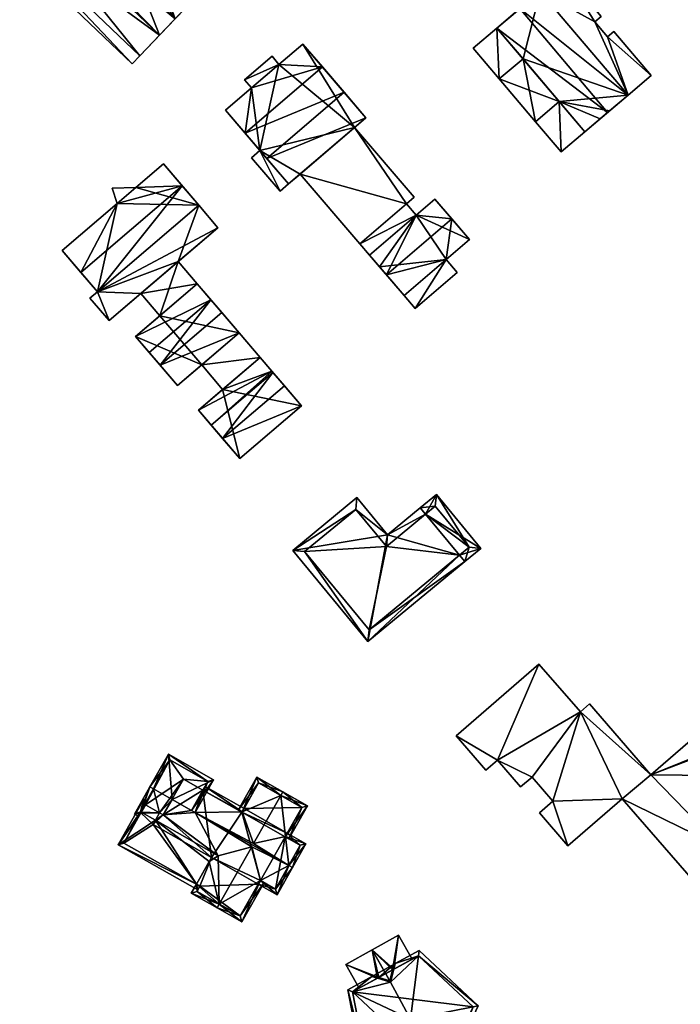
# Model space of a CAD drawing. Header units: inches. Extents: x 2685601 to 2690022, y 1235992 to 1239010.
# Tile 304 of 390: x 2689281 to 2689360, y 1237759 to 1237876. Entities that reach past the tile are written whole.
import ezdxf

# ---------------------------------------------------------------- set-up
doc = ezdxf.new("R2010")
doc.units = ezdxf.units.IN
doc.header["$MEASUREMENT"] = 0
for name, color, linetype in [('Gebaeude Einzelhaus', 10, 'Continuous'), ('Kapelle', 10, 'Continuous'), ('Offenes Gebaeude', 10, 'Continuous')]:
    doc.layers.add(name, color=color, linetype=linetype)

msp = doc.modelspace()

# ---------------------------------------------------------------- meshes
at = {"layer": 'Gebaeude Einzelhaus'}
mesh = msp.add_polyface(dxfattribs=at)
corners = [(2689287.531, 1237893.373, 485.925), (2689283.726, 1237897.003, 485.925), (2689282.373, 1237895.583, 485.925), (2689286.176, 1237891.953, 485.925), (2689295.349, 1237871.821, 487.916), (2689297.703, 1237874.288, 487.916), (2689279.043, 1237892.093, 487.916), (2689276.69, 1237889.628, 487.916), (2689282.373, 1237895.583, 487.475), (2689281.442, 1237894.607, 487.956), (2689287.724, 1237890.475, 487.475), (2689281.273, 1237894.43, 488.044), (2689281.222, 1237894.376, 488.07), (2689293.584, 1237884.884, 487.475), (2689295.236, 1237886.614, 486.622), (2689289.375, 1237892.205, 486.622), (2689279.043, 1237892.093, 489.196), (2689297.703, 1237874.288, 489.196), (2689301.031, 1237877.776, 487.475), (2689294.939, 1237886.303, 483.791), (2689293.584, 1237884.884, 484.638), (2689297.435, 1237881.209, 484.638), (2689298.79, 1237882.629, 483.791), (2689286.176, 1237891.953, 484.638), (2689289.079, 1237891.895, 483.791), (2689287.531, 1237893.373, 483.791), (2689287.724, 1237890.475, 484.638), (2689301.031, 1237877.776, 485.925), (2689302.388, 1237879.196, 485.925), (2689298.79, 1237882.629, 485.925), (2689297.435, 1237881.209, 485.925), (2689276.69, 1237889.628, 485.892), (2689294.441, 1237870.87, 485.925), (2689295.349, 1237871.821, 485.892), (2689275.781, 1237888.676, 485.925), (2689287.531, 1237893.373, 473.728), (2689283.726, 1237897.003, 473.728), (2689281.074, 1237894.221, 473.728), (2689281.222, 1237894.376, 485.925), (2689281.074, 1237894.221, 485.925), (2689281.273, 1237894.43, 485.925), (2689286.176, 1237891.953, 473.728), (2689284.878, 1237890.593, 473.728), (2689297.703, 1237874.288, 473.728), (2689295.349, 1237871.821, 473.728), (2689299.6, 1237876.276, 473.728), (2689299.6, 1237876.276, 487.916), (2689280.942, 1237894.082, 487.916), (2689280.942, 1237894.082, 473.728), (2689279.717, 1237892.799, 473.728), (2689276.69, 1237889.628, 473.728), (2689300.803, 1237877.537, 473.728), (2689301.031, 1237877.776, 473.728), (2689295.236, 1237886.614, 473.728), (2689294.939, 1237886.303, 473.728), (2689289.375, 1237892.205, 473.728), (2689289.079, 1237891.895, 473.728), (2689293.584, 1237884.884, 473.728), (2689298.007, 1237880.662, 473.728), (2689287.724, 1237890.475, 473.728), (2689299.363, 1237882.083, 483.791), (2689299.363, 1237882.083, 473.728), (2689302.388, 1237879.196, 473.728), (2689275.781, 1237888.676, 473.728), (2689294.441, 1237870.87, 473.728)]
mesh.append_faces([[corners[k] for k in face] for face in [(34, 32, 31), (31, 32, 33), (27, 29, 30), (27, 28, 29), (26, 24, 23), (23, 24, 25), (19, 21, 22), (19, 20, 21), (13, 17, 18), (13, 16, 17), (13, 10, 16), (16, 10, 12), (13, 15, 10), (13, 14, 15), (11, 12, 10), (9, 11, 10), (8, 9, 10), (4, 6, 7), (4, 5, 6), (0, 2, 3), (0, 1, 2)]], dxfattribs={"color": 13})
mesh.append_faces([[corners[k] for k in face] for face in [(64, 50, 44), (64, 63, 50), (32, 64, 33), (33, 64, 44), (32, 34, 64), (64, 34, 63), (34, 31, 63), (63, 31, 50), (58, 61, 52), (52, 61, 62), (30, 29, 21), (21, 29, 22), (28, 60, 29), (29, 60, 22), (28, 62, 60), (60, 62, 61), (27, 62, 28), (27, 52, 62), (59, 41, 56), (56, 41, 35), (54, 58, 57), (54, 61, 58), (35, 24, 56), (35, 25, 24), (22, 54, 19), (22, 61, 54), (22, 60, 61), (59, 42, 41), (42, 48, 37), (42, 45, 48), (45, 58, 51), (51, 58, 52), (56, 57, 59), (59, 57, 42), (42, 57, 45), (45, 57, 58), (56, 54, 57), (56, 55, 54), (54, 55, 53), (23, 3, 26), (26, 3, 10), (10, 3, 8), (8, 3, 2), (24, 55, 56), (26, 15, 24), (24, 15, 55), (26, 10, 15), (15, 14, 55), (55, 14, 53), (53, 19, 54), (53, 14, 19), (19, 14, 20), (20, 14, 13), (13, 30, 20), (20, 30, 21), (13, 18, 30), (30, 18, 27), (27, 51, 52), (27, 45, 51), (18, 46, 27), (27, 46, 45), (18, 17, 46), (46, 17, 5), (6, 5, 16), (16, 5, 17), (16, 47, 6), (47, 39, 48), (48, 39, 37), (47, 38, 39), (16, 12, 47), (47, 12, 38), (11, 38, 12), (11, 40, 38), (9, 40, 11), (9, 8, 40), (40, 8, 2), (49, 48, 45), (45, 43, 49), (49, 43, 50), (50, 43, 44), (31, 33, 7), (7, 33, 4), (47, 31, 6), (6, 31, 7), (47, 49, 31), (31, 49, 50), (47, 48, 49), (5, 33, 46), (46, 33, 45), (45, 33, 43), (43, 33, 44), (5, 4, 33), (37, 41, 42), (37, 36, 41), (41, 36, 35), (0, 23, 25), (0, 3, 23), (2, 37, 40), (40, 37, 38), (38, 37, 39), (2, 36, 37), (2, 1, 36), (25, 1, 0), (25, 36, 1), (25, 35, 36)]], dxfattribs={"color": 41})
mesh = msp.add_polyface(dxfattribs=at)
corners = [(2689353.686, 1237867.14, 490.191), (2689343.193, 1237879.541, 490.191), (2689340.749, 1237877.473, 492.75), (2689351.241, 1237865.071, 492.75), (2689338.014, 1237875.159, 490.191), (2689348.508, 1237862.758, 490.191), (2689342.619, 1237863.968, 488.058), (2689341.135, 1237871.471, 488.058), (2689338.299, 1237869.071, 488.058), (2689345.454, 1237866.367, 488.058), (2689356.451, 1237869.479, 490.191), (2689351.989, 1237874.754, 490.191), (2689351.224, 1237874.106, 490.191), (2689349.724, 1237875.879, 490.191), (2689345.958, 1237881.88, 490.191), (2689350.489, 1237876.526, 490.191), (2689345.673, 1237860.359, 487.347), (2689348.508, 1237862.758, 487.347), (2689345.454, 1237866.367, 487.347), (2689342.619, 1237863.968, 487.347), (2689338.014, 1237875.159, 487.347), (2689338.3, 1237869.072, 487.347), (2689341.135, 1237871.471, 487.347), (2689335.179, 1237872.76, 487.347), (2689343.193, 1237879.541, 478.879), (2689338.014, 1237875.159, 478.879), (2689350.348, 1237864.316, 478.879), (2689348.508, 1237862.758, 478.879), (2689351.473, 1237865.266, 478.879), (2689353.686, 1237867.14, 478.879), (2689341.135, 1237871.471, 478.879), (2689345.454, 1237866.367, 478.879), (2689342.619, 1237863.968, 478.879), (2689338.299, 1237869.071, 478.879), (2689345.958, 1237881.88, 478.879), (2689356.451, 1237869.479, 478.879), (2689351.989, 1237874.754, 478.879), (2689351.224, 1237874.106, 478.879), (2689349.724, 1237875.879, 478.879), (2689350.489, 1237876.526, 478.879), (2689345.673, 1237860.359, 478.879), (2689335.179, 1237872.76, 478.879), (2689338.3, 1237869.072, 478.879)]
mesh.append_faces([[corners[k] for k in face] for face in [(23, 21, 20), (20, 21, 22), (16, 18, 19), (16, 17, 18), (0, 13, 1), (1, 13, 14), (14, 13, 15), (10, 12, 0), (0, 12, 13), (10, 11, 12), (9, 7, 6), (6, 7, 8), (2, 4, 3), (3, 4, 5), (0, 2, 3), (0, 1, 2)]], dxfattribs={"color": 13})
mesh.append_faces([[corners[k] for k in face] for face in [(30, 42, 25), (25, 42, 41), (20, 25, 23), (23, 25, 41), (23, 42, 21), (23, 41, 42), (27, 40, 31), (31, 40, 32), (16, 27, 17), (16, 40, 27), (19, 40, 16), (19, 32, 40), (29, 37, 35), (35, 37, 36), (29, 38, 37), (38, 34, 39), (29, 24, 38), (38, 24, 34), (14, 15, 34), (34, 15, 39), (15, 13, 39), (39, 13, 38), (13, 12, 38), (38, 12, 37), (12, 11, 37), (37, 11, 36), (11, 10, 36), (36, 10, 35), (29, 35, 0), (0, 35, 10), (24, 14, 34), (24, 1, 14), (33, 31, 32), (33, 30, 31), (21, 7, 22), (21, 8, 7), (19, 18, 6), (6, 18, 9), (19, 21, 32), (32, 21, 33), (6, 8, 19), (19, 8, 21), (31, 26, 27), (31, 28, 26), (30, 29, 31), (31, 29, 28), (30, 24, 29), (30, 25, 24), (0, 28, 29), (0, 17, 28), (28, 17, 26), (26, 17, 27), (0, 5, 17), (0, 3, 5), (5, 9, 17), (17, 9, 18), (22, 7, 20), (20, 7, 4), (4, 7, 5), (5, 7, 9), (20, 24, 25), (2, 1, 4), (4, 1, 20), (20, 1, 24)]], dxfattribs={"color": 41})
mesh = msp.add_polyface(dxfattribs=at)
corners = [(2689322.366, 1237864.426, 485.605), (2689310.525, 1237859.573, 488.591), (2689313.135, 1237856.524, 485.605), (2689319.756, 1237867.475, 488.591), (2689317.161, 1237870.508, 485.605), (2689307.93, 1237862.605, 485.605), (2689311.98, 1237870.816, 485.605), (2689311.153, 1237871.783, 485.605), (2689307.876, 1237868.978, 485.605), (2689308.704, 1237868.011, 485.605), (2689305.586, 1237865.343, 485.605), (2689314.818, 1237873.245, 485.605), (2689331.936, 1237847.508, 483.045), (2689332.613, 1237852.356, 485.036), (2689324.81, 1237845.678, 485.036), (2689334.723, 1237849.893, 483.045), (2689326.92, 1237843.214, 483.045), (2689328.385, 1237852.79, 483.045), (2689322.809, 1237848.016, 483.045), (2689330.61, 1237854.695, 483.045), (2689309.712, 1237860.522, 485.605), (2689312.136, 1237855.669, 485.605), (2689308.714, 1237859.668, 485.605), (2689327.216, 1237854.156, 483.045), (2689321, 1237863.256, 483.045), (2689314.515, 1237857.705, 483.045), (2689328.124, 1237854.934, 483.045), (2689321.639, 1237849.383, 483.045), (2689328.251, 1237841.658, 482.191), (2689333.269, 1237845.953, 482.191), (2689322.366, 1237864.426, 473.963), (2689314.818, 1237873.245, 473.963), (2689311.98, 1237870.816, 473.963), (2689311.153, 1237871.783, 473.963), (2689307.876, 1237868.978, 473.963), (2689308.704, 1237868.011, 473.963), (2689305.586, 1237865.343, 473.963), (2689309.712, 1237860.522, 473.963), (2689313.135, 1237856.524, 473.963), (2689314.515, 1237857.705, 473.963), (2689321, 1237863.256, 473.963), (2689324, 1237846.624, 473.963), (2689322.809, 1237848.016, 473.963), (2689326.92, 1237843.214, 473.963), (2689331.936, 1237847.508, 473.963), (2689334.723, 1237849.893, 473.963), (2689330.61, 1237854.695, 473.963), (2689328.385, 1237852.79, 473.963), (2689312.136, 1237855.669, 473.963), (2689308.714, 1237859.668, 473.963), (2689328.124, 1237854.934, 473.963), (2689321.639, 1237849.383, 473.963), (2689327.216, 1237854.156, 473.963), (2689328.251, 1237841.658, 473.963), (2689333.269, 1237845.953, 473.963)]
mesh.append_faces([[corners[k] for k in face] for face in [(29, 12, 28), (28, 12, 16), (27, 17, 23), (27, 18, 17), (23, 25, 27), (26, 24, 23), (23, 24, 25), (22, 21, 20), (20, 21, 2), (17, 13, 19), (17, 14, 13), (17, 18, 14), (12, 14, 16), (15, 13, 12), (12, 13, 14), (6, 4, 11), (6, 9, 4), (4, 9, 5), (5, 9, 10), (6, 8, 9), (6, 7, 8), (3, 5, 1), (3, 4, 5), (3, 1, 0), (0, 1, 2)]], dxfattribs={"color": 13})
mesh.append_faces([[corners[k] for k in face] for face in [(53, 44, 54), (53, 43, 44), (12, 29, 44), (44, 29, 54), (29, 28, 54), (54, 28, 53), (28, 43, 53), (28, 16, 43), (42, 51, 47), (47, 51, 52), (52, 17, 47), (52, 23, 17), (18, 27, 42), (42, 27, 51), (52, 40, 50), (52, 39, 40), (52, 51, 39), (23, 50, 26), (23, 52, 50), (51, 27, 39), (39, 27, 25), (26, 50, 24), (24, 50, 40), (48, 37, 38), (48, 49, 37), (49, 20, 37), (49, 22, 20), (21, 38, 2), (21, 48, 38), (21, 22, 48), (48, 22, 49), (44, 47, 45), (45, 47, 46), (44, 41, 47), (47, 41, 42), (44, 43, 41), (17, 19, 47), (47, 19, 46), (13, 15, 19), (19, 15, 46), (46, 15, 45), (12, 45, 15), (12, 44, 45), (16, 41, 43), (16, 18, 41), (41, 18, 42), (16, 14, 18), (37, 39, 38), (37, 40, 39), (40, 31, 30), (37, 32, 40), (40, 32, 31), (32, 34, 33), (36, 35, 37), (37, 35, 32), (32, 35, 34), (30, 24, 40), (25, 38, 39), (25, 2, 38), (30, 0, 24), (24, 0, 25), (25, 0, 2), (1, 20, 2), (1, 5, 20), (20, 5, 37), (37, 5, 36), (36, 5, 10), (10, 9, 36), (36, 9, 35), (9, 8, 35), (35, 8, 34), (8, 7, 34), (34, 7, 33), (7, 6, 33), (33, 6, 32), (6, 11, 32), (32, 11, 31), (4, 31, 11), (4, 30, 31), (3, 0, 4), (4, 0, 30)]], dxfattribs={"color": 41})
mesh = msp.add_polyface(dxfattribs=at)
corners = [(2689290.289, 1237843.635, 479.169), (2689300.401, 1237856.305, 481.587), (2689288.298, 1237845.965, 481.587), (2689302.393, 1237853.975, 479.169), (2689294.886, 1237856.114, 479.169), (2689298.169, 1237858.919, 479.169), (2689292.635, 1237854.191, 479.169), (2689286.065, 1237848.579, 479.169), (2689297.778, 1237834.869, 478.886), (2689303.853, 1237842.683, 480.876), (2689296.481, 1237836.386, 480.876), (2689305.149, 1237841.166, 478.886), (2689307.231, 1237838.729, 478.743), (2689299.86, 1237832.431, 478.743), (2689302.225, 1237844.589, 479.169), (2689294.854, 1237838.291, 479.169), (2689305.255, 1237826.116, 479.169), (2689314.675, 1237830.018, 479.169), (2689312.628, 1237832.414, 479.169), (2689307.301, 1237823.72, 479.169), (2689311.261, 1237834.013, 480.876), (2689303.889, 1237827.715, 480.876), (2689311.122, 1237834.175, 480.721), (2689309.731, 1237835.803, 479.169), (2689302.36, 1237829.505, 479.169), (2689289.396, 1237842.873, 479.169), (2689291.683, 1237840.196, 479.169), (2689304.679, 1237851.299, 479.169), (2689295.468, 1237843.428, 476.609), (2689302.225, 1237844.589, 476.609), (2689299.946, 1237847.256, 476.609), (2689297.746, 1237840.762, 476.609), (2689292.058, 1237856.016, 479.169), (2689302.752, 1237834.902, 476.718), (2689309.731, 1237835.803, 476.65), (2689307.23, 1237838.729, 476.718), (2689305.252, 1237831.975, 476.65), (2689286.065, 1237848.579, 470.467), (2689292.635, 1237854.191, 470.467), (2689294.886, 1237856.114, 470.467), (2689298.169, 1237858.919, 470.467), (2689290.289, 1237843.635, 470.467), (2689302.393, 1237853.975, 470.467), (2689294.854, 1237838.291, 470.467), (2689297.746, 1237840.762, 470.467), (2689299.86, 1237832.431, 470.467), (2689302.752, 1237834.902, 470.467), (2689307.23, 1237838.729, 470.467), (2689302.225, 1237844.589, 470.467), (2689302.36, 1237829.505, 470.467), (2689305.251, 1237831.975, 470.467), (2689307.301, 1237823.72, 470.467), (2689314.675, 1237830.018, 470.467), (2689311.122, 1237834.175, 470.467), (2689309.731, 1237835.803, 470.467), (2689291.683, 1237840.196, 470.467), (2689295.467, 1237843.428, 470.467), (2689304.679, 1237851.299, 470.467), (2689299.946, 1237847.256, 470.467), (2689289.396, 1237842.873, 470.467), (2689292.058, 1237856.016, 470.467), (2689305.252, 1237831.975, 470.467)]
mesh.append_faces([[corners[k] for k in face] for face in [(36, 34, 33), (33, 34, 35), (4, 32, 6), (31, 29, 28), (28, 29, 30), (0, 27, 3), (0, 26, 27), (0, 25, 26), (22, 21, 20), (22, 24, 21), (22, 23, 24), (18, 20, 16), (16, 20, 21), (19, 17, 16), (16, 17, 18), (9, 15, 10), (9, 14, 15), (11, 8, 12), (12, 8, 13), (11, 9, 8), (8, 9, 10), (2, 6, 7), (2, 1, 6), (6, 1, 4), (4, 1, 5), (3, 1, 0), (0, 1, 2)]], dxfattribs={"color": 13})
mesh.append_faces([[corners[k] for k in face] for face in [(47, 54, 46), (46, 54, 61), (61, 36, 46), (46, 36, 33), (35, 34, 47), (47, 34, 54), (39, 38, 60), (32, 4, 60), (60, 4, 39), (60, 38, 32), (32, 38, 6), (56, 58, 44), (44, 58, 48), (29, 48, 30), (30, 48, 58), (56, 44, 28), (28, 44, 31), (41, 55, 59), (41, 56, 55), (41, 58, 56), (41, 42, 58), (58, 42, 57), (26, 25, 55), (55, 25, 59), (0, 41, 25), (25, 41, 59), (3, 27, 42), (42, 27, 57), (27, 30, 57), (57, 30, 58), (28, 55, 56), (27, 26, 30), (30, 26, 28), (28, 26, 55), (51, 50, 52), (52, 50, 53), (53, 50, 54), (51, 49, 50), (22, 34, 23), (22, 53, 34), (34, 53, 54), (18, 22, 20), (18, 53, 22), (17, 52, 18), (18, 52, 53), (17, 19, 52), (52, 19, 51), (16, 51, 19), (16, 49, 51), (21, 24, 16), (16, 24, 49), (49, 36, 50), (36, 23, 34), (49, 24, 36), (36, 24, 23), (46, 44, 47), (47, 44, 48), (45, 43, 46), (46, 43, 44), (11, 14, 9), (11, 29, 14), (29, 47, 48), (11, 35, 29), (29, 35, 47), (11, 12, 35), (33, 45, 46), (33, 13, 45), (33, 12, 13), (33, 35, 12), (8, 45, 13), (8, 43, 45), (10, 15, 8), (8, 15, 43), (31, 14, 29), (31, 15, 14), (44, 43, 31), (31, 43, 15), (38, 41, 37), (40, 42, 39), (39, 42, 38), (38, 42, 41), (5, 3, 40), (40, 3, 42), (5, 1, 3), (2, 7, 0), (0, 7, 41), (41, 7, 37), (4, 5, 39), (39, 5, 40), (7, 6, 37), (37, 6, 38)]], dxfattribs={"color": 41})
mesh = msp.add_polyface(dxfattribs=at)
corners = [(2689333.537, 1237812.176, 480.811), (2689334.174, 1237811.404, 480.811), (2689336.094, 1237812.99, 479.957), (2689329.496, 1237817.071, 480.811), (2689330.78, 1237819.428, 479.958), (2689328.859, 1237817.843, 480.811), (2689328.859, 1237817.841, 480.811), (2689334.686, 1237813.125, 480.3), (2689330.645, 1237818.02, 480.3), (2689329.495, 1237817.071, 480.811), (2689324.954, 1237814.618, 479.803), (2689313.631, 1237812.73, 477.824), (2689321.291, 1237819.054, 479.803), (2689322.609, 1237801.856, 477.824), (2689324.819, 1237813.21, 479.604), (2689321.156, 1237817.646, 479.604), (2689315.039, 1237812.595, 478.023), (2689322.744, 1237803.264, 478.023), (2689333.537, 1237812.176, 469.698), (2689334.686, 1237813.125, 469.698), (2689330.645, 1237818.02, 469.698), (2689329.496, 1237817.071, 469.698), (2689329.495, 1237817.071, 469.698), (2689324.819, 1237813.21, 469.698), (2689321.156, 1237817.646, 469.698), (2689315.039, 1237812.595, 469.698), (2689322.744, 1237803.264, 469.698)]
mesh.append_faces([[corners[k] for k in face] for face in [(9, 10, 6), (13, 17, 1), (1, 17, 0), (11, 16, 13), (13, 16, 17), (10, 15, 12), (12, 15, 11), (11, 15, 16), (9, 14, 10), (10, 14, 15), (0, 13, 1), (9, 10, 0), (0, 10, 13), (13, 10, 11), (11, 10, 12), (9, 6, 10), (5, 3, 6), (4, 8, 5), (5, 8, 3), (0, 7, 1), (1, 7, 2), (2, 7, 4), (4, 7, 8), (3, 5, 6), (3, 4, 5), (0, 2, 3), (3, 2, 4), (0, 1, 2)]], dxfattribs={"color": 13})
mesh.append_faces([[corners[k] for k in face] for face in [(23, 25, 24), (23, 26, 25), (22, 18, 23), (23, 18, 26), (0, 17, 18), (18, 17, 26), (17, 16, 26), (26, 16, 25), (16, 24, 25), (16, 15, 24), (15, 14, 24), (24, 14, 23), (22, 14, 9), (22, 23, 14), (21, 20, 19), (21, 19, 18), (3, 8, 21), (21, 8, 20), (8, 7, 20), (20, 7, 19), (7, 18, 19), (7, 0, 18)]], dxfattribs={"color": 41})
mesh = msp.add_polyface(dxfattribs=at)
corners = [(2689364.761, 1237789.128, 482.633), (2689363.165, 1237791.776, 482.633), (2689356.409, 1237785.924, 482.633), (2689365.168, 1237789.48, 482.633), (2689347.985, 1237793.453, 482.633), (2689349.071, 1237794.394, 482.633), (2689352.995, 1237783.074, 482.633), (2689364.801, 1237777.28, 482.633), (2689367.633, 1237785.813, 482.633), (2689338.066, 1237787.694, 482.633), (2689343.033, 1237799.17, 482.633), (2689342.211, 1237785.668, 482.633), (2689344.704, 1237782.789, 482.633), (2689333.14, 1237790.603, 482.633), (2689336.69, 1237786.504, 482.633), (2689340.846, 1237784.485, 482.633), (2689346.504, 1237777.453, 482.633), (2689343.091, 1237781.393, 482.633), (2689361.505, 1237773.249, 482.633), (2689364.835, 1237777.241, 482.633), (2689365.384, 1237776.608, 482.633), (2689370.909, 1237782.571, 482.633), (2689373.833, 1237784.898, 482.633), (2689372.163, 1237781.124, 482.633), (2689374.984, 1237783.569, 482.633), (2689371.374, 1237789.053, 482.633), (2689374.483, 1237785.462, 482.633), (2689369.414, 1237791.316, 484.023), (2689374.114, 1237800.1, 484.023), (2689367.081, 1237794.009, 484.023), (2689371.374, 1237789.053, 484.023), (2689377.501, 1237788.075, 484.023), (2689382.066, 1237790.919, 484.023), (2689367.256, 1237789.448, 484.023), (2689364.761, 1237789.128, 484.023), (2689366.345, 1237790.499, 484.023), (2689367.633, 1237785.813, 484.023), (2689374.484, 1237785.461, 484.023), (2689378.05, 1237787.441, 484.023), (2689367.081, 1237794.009, 470.612), (2689368.354, 1237795.111, 482.633), (2689368.354, 1237795.111, 470.612), (2689367.081, 1237794.009, 482.633), (2689369.414, 1237791.316, 470.612), (2689369.414, 1237791.316, 482.633), (2689367.256, 1237789.448, 482.633), (2689367.256, 1237789.448, 470.612), (2689366.345, 1237790.499, 482.633), (2689366.345, 1237790.499, 470.612), (2689365.412, 1237789.692, 482.633), (2689365.412, 1237789.692, 470.612), (2689365.168, 1237789.48, 470.612), (2689363.165, 1237791.776, 470.612), (2689356.409, 1237785.924, 470.612), (2689349.071, 1237794.394, 470.612), (2689347.985, 1237793.453, 470.612), (2689343.033, 1237799.17, 470.612), (2689333.14, 1237790.603, 470.612), (2689336.69, 1237786.504, 470.612), (2689338.066, 1237787.694, 470.612), (2689340.846, 1237784.485, 470.612), (2689342.211, 1237785.668, 470.612), (2689344.704, 1237782.789, 470.612), (2689343.091, 1237781.393, 470.612), (2689346.504, 1237777.453, 470.612), (2689352.995, 1237783.074, 470.612), (2689361.505, 1237773.249, 470.612), (2689365.384, 1237776.608, 470.612), (2689364.835, 1237777.241, 470.612), (2689364.801, 1237777.28, 470.612), (2689370.909, 1237782.571, 470.612), (2689372.163, 1237781.124, 470.612), (2689374.984, 1237783.569, 470.612), (2689373.833, 1237784.898, 470.612), (2689374.483, 1237785.462, 470.612), (2689375.756, 1237786.565, 470.612), (2689375.757, 1237786.564, 482.633), (2689374.114, 1237800.1, 470.612), (2689382.066, 1237790.919, 470.612), (2689377.501, 1237788.075, 470.612), (2689378.05, 1237787.441, 470.612)]
mesh.append_faces([[corners[k] for k in face] for face in [(32, 31, 38), (31, 30, 37), (30, 33, 36), (36, 33, 34), (34, 33, 35), (30, 27, 33), (32, 28, 31), (31, 28, 30), (30, 28, 27), (27, 28, 29), (8, 22, 25), (25, 22, 26), (22, 23, 24), (8, 21, 22), (22, 21, 23), (8, 7, 21), (7, 18, 19), (19, 18, 20), (7, 6, 18), (6, 12, 16), (16, 12, 17), (11, 9, 15), (9, 13, 14), (9, 10, 13), (6, 4, 12), (12, 4, 11), (11, 4, 9), (9, 4, 10), (0, 2, 8), (8, 2, 7), (7, 2, 6), (6, 2, 4), (4, 2, 5), (3, 1, 0), (0, 1, 2)]], dxfattribs={"color": 13})
mesh.append_faces([[corners[k] for k in face] for face in [(79, 78, 80), (79, 77, 78), (75, 41, 79), (79, 41, 77), (32, 38, 78), (78, 38, 80), (38, 31, 80), (80, 31, 79), (26, 76, 37), (37, 76, 31), (31, 76, 79), (79, 76, 75), (26, 30, 25), (26, 37, 30), (30, 36, 25), (25, 36, 8), (36, 34, 8), (8, 34, 0), (34, 3, 0), (34, 49, 3), (34, 35, 49), (49, 35, 47), (33, 45, 35), (35, 45, 47), (27, 44, 33), (33, 44, 45), (29, 44, 27), (29, 42, 44), (28, 40, 29), (29, 40, 42), (28, 77, 40), (40, 77, 41), (28, 32, 77), (77, 32, 78), (70, 73, 71), (71, 73, 72), (73, 43, 74), (74, 43, 75), (75, 43, 41), (41, 43, 39), (70, 46, 73), (73, 46, 43), (46, 50, 48), (70, 51, 46), (46, 51, 50), (51, 53, 52), (53, 55, 54), (55, 59, 56), (56, 59, 57), (57, 59, 58), (55, 61, 59), (59, 61, 60), (55, 62, 61), (62, 64, 63), (53, 65, 55), (55, 65, 62), (62, 65, 64), (66, 68, 67), (70, 69, 51), (51, 69, 53), (53, 69, 65), (65, 69, 66), (66, 69, 68), (76, 26, 75), (74, 75, 26), (22, 74, 26), (22, 73, 74), (22, 24, 73), (73, 24, 72), (24, 23, 72), (72, 23, 71), (23, 21, 71), (71, 21, 70), (21, 7, 70), (70, 7, 69), (7, 19, 69), (69, 19, 68), (19, 20, 68), (68, 20, 67), (20, 18, 67), (67, 18, 66), (18, 6, 66), (66, 6, 65), (6, 16, 65), (65, 16, 64), (16, 17, 64), (64, 17, 63), (17, 12, 63), (63, 12, 62), (12, 11, 62), (62, 11, 61), (11, 15, 61), (61, 15, 60), (15, 9, 60), (60, 9, 59), (9, 14, 59), (59, 14, 58), (14, 13, 58), (58, 13, 57), (13, 10, 57), (57, 10, 56), (10, 4, 56), (56, 4, 55), (4, 5, 55), (55, 5, 54), (5, 2, 54), (54, 2, 53), (2, 1, 53), (53, 1, 52), (51, 52, 3), (3, 52, 1), (49, 50, 3), (3, 50, 51), (47, 48, 49), (49, 48, 50), (45, 46, 47), (47, 46, 48), (44, 43, 45), (45, 43, 46), (42, 43, 44), (42, 39, 43), (42, 40, 39), (39, 40, 41)]], dxfattribs={"color": 41})
mesh = msp.add_polyface(dxfattribs=at)
corners = [(2689295.53, 1237781.466, 474.029), (2689296.561, 1237784.485, 475.946), (2689294.726, 1237781.245, 473.669), (2689296.996, 1237784.238, 475.946), (2689295.487, 1237781.389, 473.975), (2689295.24, 1237780.954, 473.669), (2689297.729, 1237781.397, 474.655), (2689297.225, 1237780.507, 474.029), (2689299.204, 1237782.988, 475.946), (2689298.164, 1237781.151, 474.655), (2689304.171, 1237785.326, 473.669), (2689298.77, 1237788.385, 473.669), (2689301.527, 1237781.672, 475.946), (2689301.961, 1237781.426, 475.946), (2689301.528, 1237781.674, 475.945), (2689303.49, 1237785.138, 473.923), (2689298.959, 1237787.704, 473.923), (2689295.408, 1237781.434, 473.975), (2689295.451, 1237781.51, 474.029), (2689298.959, 1237787.704, 467.515), (2689303.49, 1237785.138, 467.515), (2689295.408, 1237781.434, 467.515), (2689295.487, 1237781.389, 467.515), (2689302.901, 1237784.097, 474.015), (2689302.901, 1237784.097, 467.515), (2689300.578, 1237785.413, 467.515), (2689296.035, 1237782.357, 467.515), (2689297.729, 1237781.397, 467.515), (2689298.164, 1237781.151, 467.515)]
mesh.append_faces([[corners[k] for k in face] for face in [(18, 1, 3), (17, 2, 18), (18, 2, 1), (17, 5, 2), (17, 4, 5), (11, 16, 1), (1, 16, 3), (13, 15, 10), (10, 15, 11), (11, 15, 16), (13, 14, 15), (13, 12, 14), (8, 11, 3), (3, 11, 1), (13, 10, 12), (12, 10, 8), (8, 10, 11), (3, 6, 8), (8, 6, 9), (3, 0, 6), (6, 0, 7), (0, 2, 4), (4, 2, 5), (3, 1, 0), (0, 1, 2)]], dxfattribs={"color": 13})
mesh.append_faces([[corners[k] for k in face] for face in [(21, 26, 22), (26, 25, 27), (27, 25, 28), (25, 20, 24), (21, 19, 26), (26, 19, 25), (25, 19, 20), (20, 15, 24), (24, 15, 23), (23, 15, 14), (21, 22, 17), (17, 22, 4), (16, 18, 3), (19, 21, 16), (16, 21, 18), (18, 21, 17), (16, 15, 19), (19, 15, 20)]], dxfattribs={"color": 41})
mesh = msp.add_polyface(dxfattribs=at)
corners = [(2689309.512, 1237772.872, 473.669), (2689309.772, 1237773.299, 473.975), (2689309.758, 1237773.307, 473.975), (2689311.75, 1237771.605, 473.669), (2689313.149, 1237775.09, 475.946), (2689308.722, 1237777.339, 475.808), (2689313.584, 1237774.844, 475.946), (2689301.961, 1237781.426, 475.946), (2689298.164, 1237781.151, 474.655), (2689301.527, 1237781.672, 475.946), (2689304.724, 1237776.26, 474.029), (2689299.204, 1237782.988, 475.946), (2689297.225, 1237780.507, 474.029), (2689297.729, 1237781.397, 474.655), (2689312.742, 1237778.575, 473.984), (2689315.204, 1237777.704, 473.669), (2689312.966, 1237778.971, 473.669), (2689308.931, 1237777.708, 475.808), (2689307.59, 1237781.516, 473.971), (2689303.147, 1237784.532, 473.669), (2689307.804, 1237781.895, 473.669), (2689302.901, 1237784.097, 474.015), (2689301.528, 1237781.674, 475.945), (2689311.561, 1237772.286, 473.975), (2689314.523, 1237777.515, 474.015), (2689312.72, 1237778.536, 474.015), (2689307.558, 1237781.46, 474.015), (2689312.193, 1237783.468, 475.808), (2689313.154, 1237778.29, 473.669), (2689312.72, 1237778.536, 473.984), (2689315.387, 1237782.233, 473.669), (2689312.439, 1237783.903, 475.808), (2689307.543, 1237768.382, 473.669), (2689310.193, 1237773.061, 473.669), (2689304.841, 1237770.487, 475.808), (2689304.595, 1237770.052, 475.808), (2689309.356, 1237785.649, 473.669), (2689307.123, 1237781.706, 473.669), (2689307.558, 1237781.46, 473.971), (2689301.512, 1237771.798, 473.669), (2689303.658, 1237775.588, 473.669), (2689302.11, 1237772.855, 473.669), (2689307.354, 1237769.063, 473.985), (2689309.758, 1237773.307, 473.984), (2689302.194, 1237771.987, 473.971), (2689302.546, 1237772.608, 473.971), (2689314.706, 1237782.044, 473.984), (2689309.545, 1237784.968, 473.971), (2689295.451, 1237781.51, 474.029), (2689295.846, 1237783.038, 474.523), (2689292.754, 1237777.578, 472.488), (2689296.202, 1237782.836, 474.523), (2689302.11, 1237772.855, 472.65), (2689302.299, 1237772.173, 472.488), (2689295.53, 1237781.466, 474.029), (2689302.546, 1237772.608, 472.65), (2689293.435, 1237777.767, 472.65), (2689309.512, 1237772.872, 467.515), (2689309.758, 1237773.307, 467.515), (2689311.561, 1237772.286, 467.515), (2689314.523, 1237777.515, 467.515), (2689312.72, 1237778.536, 467.515), (2689312.966, 1237778.971, 467.515), (2689307.558, 1237781.46, 467.515), (2689307.804, 1237781.895, 467.515), (2689302.901, 1237784.097, 467.515), (2689303.915, 1237776.042, 467.515), (2689298.164, 1237781.151, 467.515), (2689296.935, 1237779.995, 467.515), (2689297.729, 1237781.397, 467.515), (2689300.578, 1237785.413, 467.515), (2689302.11, 1237772.855, 467.515), (2689302.546, 1237772.608, 467.515), (2689302.194, 1237771.987, 467.515), (2689307.354, 1237769.063, 467.515), (2689314.706, 1237782.044, 467.515), (2689309.545, 1237784.968, 467.515), (2689295.487, 1237781.389, 473.975), (2689295.487, 1237781.389, 467.515), (2689293.435, 1237777.767, 467.515), (2689296.035, 1237782.357, 467.515)]
mesh.append_faces([[corners[k] for k in face] for face in [(56, 48, 54), (48, 49, 51), (52, 50, 56), (56, 50, 48), (48, 50, 49), (52, 53, 50), (52, 55, 53), (12, 40, 10), (12, 52, 40), (52, 53, 55), (48, 50, 54), (54, 50, 12), (12, 50, 52), (52, 50, 53), (51, 49, 48), (48, 49, 50), (37, 18, 38), (37, 47, 18), (47, 31, 27), (37, 36, 47), (47, 36, 31), (30, 46, 31), (31, 46, 27), (30, 28, 46), (46, 28, 14), (14, 28, 29), (39, 44, 35), (35, 44, 34), (39, 41, 44), (44, 41, 45), (35, 42, 32), (32, 42, 33), (33, 42, 1), (1, 42, 43), (35, 34, 42), (39, 34, 41), (41, 34, 40), (40, 34, 10), (10, 34, 5), (39, 35, 34), (27, 18, 17), (18, 37, 38), (31, 36, 27), (27, 36, 18), (18, 36, 37), (34, 1, 5), (35, 32, 34), (34, 32, 1), (1, 32, 33), (27, 30, 31), (27, 14, 30), (30, 14, 28), (28, 14, 29), (27, 17, 14), (19, 18, 21), (21, 18, 26), (19, 20, 18), (6, 24, 15), (15, 24, 16), (16, 24, 14), (14, 24, 25), (6, 4, 24), (3, 23, 6), (6, 23, 4), (3, 0, 23), (23, 0, 1), (1, 0, 2), (7, 22, 9), (7, 21, 22), (7, 18, 21), (21, 18, 19), (19, 18, 20), (4, 17, 7), (7, 17, 18), (4, 14, 17), (6, 15, 4), (4, 15, 14), (14, 15, 16), (10, 8, 12), (12, 8, 13), (8, 9, 11), (5, 7, 10), (10, 7, 8), (8, 7, 9), (5, 4, 7), (4, 3, 6), (5, 1, 4), (4, 1, 3), (3, 1, 0), (0, 1, 2)]], dxfattribs={"color": 13})
mesh.append_faces([[corners[k] for k in face] for face in [(68, 78, 69), (69, 78, 80), (68, 79, 78), (68, 71, 79), (68, 66, 71), (56, 71, 52), (56, 79, 71), (79, 56, 78), (78, 56, 77), (77, 56, 54), (73, 72, 74), (74, 72, 57), (57, 72, 66), (66, 72, 71), (62, 64, 75), (75, 64, 76), (47, 20, 18), (47, 76, 20), (20, 76, 64), (47, 75, 76), (27, 46, 47), (47, 46, 75), (14, 16, 46), (46, 16, 75), (75, 16, 62), (43, 2, 1), (42, 0, 43), (43, 0, 2), (42, 74, 0), (0, 74, 57), (34, 44, 42), (42, 44, 74), (74, 44, 73), (55, 44, 45), (55, 73, 44), (55, 72, 73), (52, 55, 41), (41, 55, 45), (52, 72, 55), (52, 71, 72), (41, 40, 52), (62, 63, 64), (65, 67, 70), (67, 68, 69), (63, 66, 65), (65, 66, 67), (67, 66, 68), (63, 58, 66), (66, 58, 57), (62, 61, 63), (63, 61, 58), (58, 61, 59), (59, 61, 60), (38, 21, 26), (38, 65, 21), (38, 63, 65), (18, 38, 26), (18, 20, 38), (38, 20, 63), (63, 20, 64), (29, 14, 25), (29, 16, 14), (29, 61, 16), (16, 61, 62), (24, 29, 25), (24, 60, 29), (29, 60, 61), (4, 23, 24), (24, 23, 60), (60, 23, 59), (1, 59, 23), (1, 58, 59), (1, 2, 58), (0, 58, 2), (0, 57, 58)]], dxfattribs={"color": 41})
at = {"layer": 'Kapelle'}
mesh = msp.add_polyface(dxfattribs=at)
corners = [(2689335.18, 1237758.194, 475.225), (2689331.674, 1237749.534, 474.933), (2689335.787, 1237758.311, 474.933), (2689331.375, 1237750.075, 475.225), (2689327.69, 1237756.753, 478.823), (2689322.055, 1237750.734, 474.933), (2689322.477, 1237751.185, 475.224), (2689328.635, 1237764.322, 475.224), (2689328.711, 1237764.935, 474.933), (2689320.784, 1237759.99, 475.225), (2689323.083, 1237761.83, 474.933), (2689320.224, 1237760.252, 474.933), (2689323.75, 1237761.627, 475.225), (2689325.289, 1237761.159, 475.897), (2689325.881, 1237763.373, 474.933), (2689325.702, 1237762.704, 475.225), (2689323.896, 1237761.707, 475.225), (2689325.205, 1237761.309, 475.797), (2689325.557, 1237762.624, 475.224), (2689325.736, 1237763.293, 474.933), (2689323.229, 1237761.91, 474.933), (2689335.18, 1237758.194, 468.111), (2689328.635, 1237764.322, 468.111), (2689327.885, 1237763.908, 473.62), (2689327.885, 1237763.908, 473.72), (2689321.568, 1237760.422, 473.62), (2689320.784, 1237759.99, 468.111), (2689321.568, 1237760.422, 473.72), (2689322.477, 1237751.185, 468.111), (2689331.375, 1237750.075, 468.111)]
mesh.append_faces([[corners[k] for k in face] for face in [(11, 6, 5), (11, 9, 6), (18, 16, 19), (19, 16, 20), (11, 10, 9), (9, 10, 12), (8, 7, 14), (14, 7, 15), (2, 7, 8), (2, 0, 7), (5, 3, 1), (5, 6, 3), (1, 0, 2), (1, 3, 0), (9, 6, 4), (9, 11, 6), (6, 11, 5), (16, 19, 20), (16, 18, 19), (16, 17, 18), (13, 7, 15), (15, 7, 14), (14, 7, 8), (13, 4, 7), (12, 9, 13), (13, 9, 4), (12, 10, 9), (9, 10, 11), (0, 7, 4), (0, 2, 7), (7, 2, 8), (6, 3, 4), (6, 5, 3), (3, 5, 1), (3, 0, 4), (3, 1, 0), (0, 1, 2)]], dxfattribs={"color": 13})
mesh.append_faces([[corners[k] for k in face] for face in [(26, 29, 28), (21, 29, 26), (21, 26, 22), (0, 3, 21), (21, 3, 29), (3, 6, 29), (29, 6, 28), (6, 26, 28), (6, 9, 26), (23, 25, 18), (18, 25, 16), (25, 9, 27), (27, 9, 12), (25, 26, 9), (23, 22, 25), (25, 22, 26), (15, 7, 24), (24, 7, 23), (23, 7, 22), (7, 21, 22), (7, 0, 21)]], dxfattribs={"color": 41})
at = {"layer": 'Offenes Gebaeude'}
mesh = msp.add_polyface(dxfattribs=at)
corners = [(2689325.702, 1237762.704, 475.225), (2689326.275, 1237766.786, 473.72), (2689323.126, 1237765.025, 475.897), (2689327.885, 1237763.908, 473.72), (2689325.289, 1237761.159, 475.897), (2689323.75, 1237761.627, 475.225), (2689319.978, 1237763.264, 473.72), (2689321.568, 1237760.422, 473.72), (2689326.275, 1237766.786, 473.62), (2689327.885, 1237763.908, 473.62), (2689323.126, 1237765.025, 475.797), (2689319.978, 1237763.264, 473.62), (2689321.568, 1237760.422, 473.62), (2689325.557, 1237762.624, 475.224), (2689325.205, 1237761.309, 475.797), (2689323.896, 1237761.707, 475.225)]
mesh.append_faces([[corners[k] for k in face] for face in [(2, 5, 4), (2, 6, 5), (5, 6, 7), (0, 2, 4), (3, 1, 0), (0, 1, 2)]], dxfattribs={"color": 13})
mesh.append_faces([[corners[k] for k in face] for face in [(11, 15, 12), (11, 10, 15), (15, 10, 14), (10, 13, 14), (10, 8, 13), (13, 8, 9), (11, 12, 6), (6, 12, 7), (2, 10, 6), (6, 10, 11), (2, 1, 10), (10, 1, 8), (8, 3, 9), (8, 1, 3)]], dxfattribs={"color": 41})

doc.saveas('drawing.dxf')
